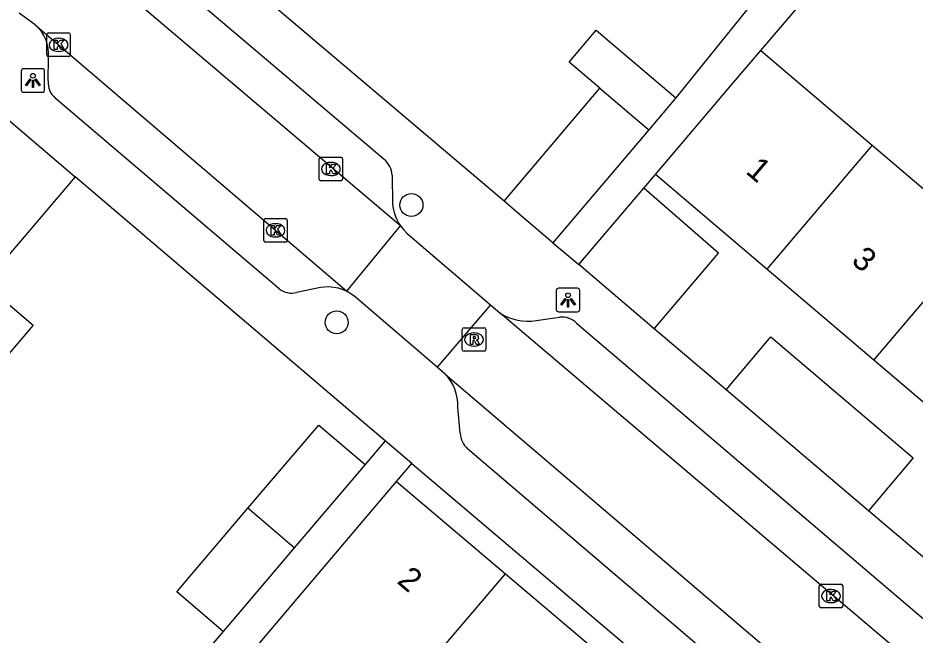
# Model space of a CAD drawing. Extents: x 162532 to 163264, y 381233 to 382042.
# Drawn here: x 163096.93 to 163135.04, y 381642.86 to 381669.08 of the extents above; entities that cross this region are included whole.
import ezdxf

# ---------------------------------------------------------------- set-up
doc = ezdxf.new("R2010")
doc.units = 0
for name, color, linetype in [('IMGEO_Boom', 7, 'Continuous'), ('IMGEO_Grasland_overig', 7, 'Continuous'), ('IMGEO_Groenvoorziening', 7, 'Continuous'), ('IMGEO_Kolk', 7, 'Continuous'), ('IMGEO_Lichtpunt', 7, 'Continuous'), ('IMGEO_Pand', 7, 'Continuous'), ('IMGEO_Pand_nummerreeks', 7, 'Continuous'), ('IMGEO_Rijbaan_lokaal_open', 7, 'Continuous'), ('IMGEO_Rioolput', 7, 'Continuous'), ('IMGEO_Voetpad_open', 7, 'Continuous')]:
    doc.layers.add(name, color=color, linetype=linetype)

msp = doc.modelspace()

# ---------------------------------------------------------------- linework, layer by layer
at = {"layer": 'IMGEO_Boom'}
for centre in [(163113.645, 381661.133), (163110.47, 381656.147)]:
    msp.add_circle(centre, 0.489, dxfattribs=at)
at = {"layer": 'IMGEO_Grasland_overig'}
msp.add_lwpolyline([(163123.962, 381655.875), (163126.695, 381659.093), (163123.511, 381661.844)], dxfattribs=at)
at = {"layer": 'IMGEO_Groenvoorziening'}
msp.add_lwpolyline([(163127.011, 381653.286), (163128.915, 381655.527), (163131.859, 381653.027), (163134.967, 381650.388), (163133.063, 381648.145)], dxfattribs=at)
at = {"layer": 'IMGEO_Kolk'}
for p, q in [((163098.151, 381667.518), (163098.151, 381668.37)), ((163098.226, 381668.444), (163099.078, 381668.444)), ((163098.639, 381668.224), (163098.664, 381668.224)), ((163099.152, 381668.37), (163099.152, 381667.518)), ((163099.078, 381667.444), (163098.226, 381667.444)), ((163098.662, 381667.664), (163098.637, 381667.664)), ((163109.721, 381662.239), (163109.721, 381663.091)), ((163109.796, 381663.165), (163110.648, 381663.165)), ((163110.209, 381662.945), (163110.234, 381662.945)), ((163110.722, 381663.091), (163110.722, 381662.239)), ((163110.648, 381662.165), (163109.796, 381662.165)), ((163110.232, 381662.385), (163110.207, 381662.385)), ((163107.442, 381660.558), (163108.294, 381660.558)), ((163107.367, 381659.632), (163107.367, 381660.484)), ((163107.855, 381660.338), (163107.88, 381660.338)), ((163108.368, 381660.484), (163108.368, 381659.632)), ((163107.878, 381659.778), (163107.853, 381659.778)), ((163108.294, 381659.558), (163107.442, 381659.558)), ((163130.971, 381644.093), (163130.971, 381644.945)), ((163131.046, 381645.019), (163131.898, 381645.019)), ((163131.972, 381644.945), (163131.972, 381644.093)), ((163131.459, 381644.799), (163131.484, 381644.799)), ((163131.482, 381644.239), (163131.457, 381644.239)), ((163131.898, 381644.019), (163131.046, 381644.019))]:
    msp.add_line(p, q, dxfattribs=at)
for points in [[(163098.151, 381667.518), (163098.151, 381668.37)], [(163098.226, 381668.444), (163099.078, 381668.444)], [(163099.152, 381668.37), (163099.152, 381667.518)], [(163098.472, 381668.144), (163098.595, 381668.144), (163098.595, 381667.993), (163098.725, 381668.144), (163098.889, 381668.144), (163098.743, 381667.993), (163098.896, 381667.744), (163098.744, 381667.744), (163098.659, 381667.908), (163098.595, 381667.841), (163098.595, 381667.744), (163098.472, 381667.744), (163098.472, 381668.144)], [(163099.078, 381667.444), (163098.226, 381667.444)], [(163109.721, 381662.239), (163109.721, 381663.091)], [(163109.796, 381663.165), (163110.648, 381663.165)], [(163110.042, 381662.865), (163110.165, 381662.865), (163110.165, 381662.714), (163110.295, 381662.865), (163110.459, 381662.865), (163110.313, 381662.714), (163110.466, 381662.465), (163110.314, 381662.465), (163110.229, 381662.629), (163110.165, 381662.562), (163110.165, 381662.465), (163110.042, 381662.465), (163110.042, 381662.865)], [(163110.722, 381663.091), (163110.722, 381662.239)], [(163110.648, 381662.165), (163109.796, 381662.165)], [(163107.442, 381660.558), (163108.294, 381660.558)], [(163107.367, 381659.632), (163107.367, 381660.484)], [(163107.688, 381660.258), (163107.811, 381660.258), (163107.811, 381660.107), (163107.941, 381660.258), (163108.105, 381660.258), (163107.959, 381660.107), (163108.112, 381659.858), (163107.96, 381659.858), (163107.875, 381660.022), (163107.811, 381659.955), (163107.811, 381659.858), (163107.688, 381659.858), (163107.688, 381660.258)], [(163108.368, 381660.484), (163108.368, 381659.632)], [(163108.294, 381659.558), (163107.442, 381659.558)], [(163130.971, 381644.093), (163130.971, 381644.945)], [(163131.046, 381645.019), (163131.898, 381645.019)], [(163131.972, 381644.945), (163131.972, 381644.093)], [(163131.292, 381644.719), (163131.415, 381644.719), (163131.415, 381644.568), (163131.545, 381644.719), (163131.709, 381644.719), (163131.563, 381644.568), (163131.716, 381644.319), (163131.564, 381644.319), (163131.479, 381644.483), (163131.415, 381644.416), (163131.415, 381644.319), (163131.292, 381644.319), (163131.292, 381644.719)], [(163131.898, 381644.019), (163131.046, 381644.019)]]:
    msp.add_lwpolyline(points, dxfattribs=at)
for centre, start, end in [((163098.228, 381668.368), 91.552, 178.448), ((163098.228, 381668.368), 91.552, 178.448), ((163099.076, 381668.368), 1.552, 88.448), ((163099.076, 381668.368), 1.552, 88.448), ((163098.228, 381667.52), 181.552, 268.448), ((163098.228, 381667.52), 181.552, 268.448), ((163099.076, 381667.52), 271.552, 358.448), ((163099.076, 381667.52), 271.552, 358.448), ((163109.798, 381663.089), 91.552, 178.448), ((163109.798, 381663.089), 91.552, 178.448), ((163110.646, 381663.089), 1.552, 88.448), ((163110.646, 381663.089), 1.552, 88.448), ((163109.798, 381662.241), 181.552, 268.448), ((163109.798, 381662.241), 181.552, 268.448), ((163110.646, 381662.241), 271.552, 358.448), ((163110.646, 381662.241), 271.552, 358.448), ((163107.444, 381660.482), 91.552, 178.448), ((163107.444, 381660.482), 91.552, 178.448), ((163108.292, 381660.482), 1.552, 88.448), ((163108.292, 381660.482), 1.552, 88.448), ((163107.444, 381659.634), 181.552, 268.448), ((163107.444, 381659.634), 181.552, 268.448), ((163108.292, 381659.634), 271.552, 358.448), ((163108.292, 381659.634), 271.552, 358.448), ((163131.048, 381644.943), 91.552, 178.448), ((163131.048, 381644.943), 91.552, 178.448), ((163131.896, 381644.943), 1.552, 88.448), ((163131.896, 381644.943), 1.552, 88.448), ((163131.048, 381644.095), 181.552, 268.448), ((163131.048, 381644.095), 181.552, 268.448), ((163131.896, 381644.095), 271.552, 358.448), ((163131.896, 381644.095), 271.552, 358.448)]:
    msp.add_arc(centre, 0.0765, start, end, dxfattribs=at)
for centre, major_axis, ratio, start_param, end_param in [((163098.638, 381667.944), (-0.387, 0.002), 0.722429, 4.712389, 7.853982), ((163098.663, 381667.944), (-0.39, 0.002), 0.717154, 1.570796, 4.712389), ((163110.208, 381662.665), (-0.387, 0.002), 0.722429, 4.712389, 7.853982), ((163110.233, 381662.665), (-0.39, 0.002), 0.717154, 1.570796, 4.712389), ((163107.854, 381660.058), (-0.387, 0.002), 0.722429, 4.712389, 7.853982), ((163107.879, 381660.058), (-0.39, 0.002), 0.717154, 1.570796, 4.712389), ((163131.458, 381644.519), (-0.387, 0.002), 0.722429, 4.712389, 7.853982), ((163131.483, 381644.519), (-0.39, 0.002), 0.717154, 1.570796, 4.712389)]:
    msp.add_ellipse(centre, major_axis=major_axis, ratio=ratio, start_param=start_param, end_param=end_param, dxfattribs=at)
at = {"layer": 'IMGEO_Lichtpunt'}
for p, q in [((163097.065, 381666.827), (163097.065, 381666.02)), ((163097.065, 381666.827), (163097.065, 381666.02)), ((163097.967, 381666.922), (163097.159, 381666.922)), ((163097.967, 381666.922), (163097.159, 381666.922)), ((163098.061, 381666.02), (163098.061, 381666.827)), ((163098.061, 381666.02), (163098.061, 381666.827)), ((163097.159, 381665.926), (163097.967, 381665.926)), ((163097.159, 381665.926), (163097.967, 381665.926)), ((163119.8, 381657.499), (163119.8, 381656.692)), ((163119.8, 381657.499), (163119.8, 381656.692)), ((163120.702, 381657.594), (163119.894, 381657.594)), ((163120.702, 381657.594), (163119.894, 381657.594)), ((163120.796, 381656.692), (163120.796, 381657.499)), ((163120.796, 381656.692), (163120.796, 381657.499)), ((163119.894, 381656.598), (163120.702, 381656.598)), ((163119.894, 381656.598), (163120.702, 381656.598))]:
    msp.add_line(p, q, dxfattribs=at)
for points in [[(163097.439, 381666.491), (163097.478, 381666.463), (163097.29, 381666.201), (163097.252, 381666.228), (163097.439, 381666.491)], [(163097.541, 381666.443), (163097.588, 381666.443), (163097.588, 381666.121), (163097.541, 381666.121), (163097.541, 381666.443)], [(163097.651, 381666.463), (163097.689, 381666.49), (163097.876, 381666.228), (163097.837, 381666.2), (163097.651, 381666.463)], [(163120.174, 381657.163), (163120.213, 381657.135), (163120.025, 381656.873), (163119.987, 381656.9), (163120.174, 381657.163)], [(163120.276, 381657.115), (163120.323, 381657.115), (163120.323, 381656.793), (163120.276, 381656.793), (163120.276, 381657.115)], [(163120.386, 381657.135), (163120.424, 381657.162), (163120.611, 381656.9), (163120.572, 381656.872), (163120.386, 381657.135)]]:
    msp.add_lwpolyline(points, dxfattribs=at)
for centre in [(163097.564, 381666.625), (163120.299, 381657.297)]:
    msp.add_circle(centre, 0.0994, dxfattribs=at)
for centre, start, end in [((163097.159, 381666.827), 90, 180), ((163097.159, 381666.827), 90, 180), ((163097.967, 381666.827), 0, 90), ((163097.967, 381666.827), 0, 90), ((163097.159, 381666.02), 180, 270), ((163097.159, 381666.02), 180, 270), ((163097.967, 381666.02), 270, 0), ((163097.967, 381666.02), 270, 360), ((163119.894, 381657.499), 90, 180), ((163119.894, 381657.499), 90, 180), ((163120.702, 381657.499), 0, 90), ((163120.702, 381657.499), 0, 90), ((163119.894, 381656.692), 180, 270), ((163119.894, 381656.692), 180, 270), ((163120.702, 381656.692), 270, 0), ((163120.702, 381656.692), 270, 360)]:
    msp.add_arc(centre, 0.0946, start, end, dxfattribs=at)
at = {"layer": 'IMGEO_Pand'}
for points in [[(163121.655, 381666.095), (163120.341, 381667.209), (163121.496, 381668.569), (163124.884, 381665.692)], [(163124.009, 381662.43), (163127.247, 381666.241), (163128.484, 381667.696)], [(163128.484, 381667.696), (163133.212, 381663.677)], [(163094.086, 381666.82), (163099.354, 381662.333)], [(163117.58, 381661.297), (163121.655, 381666.095)], [(163121.655, 381666.095), (163123.732, 381664.335)], [(163124.884, 381665.692), (163123.732, 381664.335)], [(163123.732, 381664.335), (163119.655, 381659.534)], [(163133.212, 381663.677), (163128.739, 381658.41)], [(163133.212, 381663.677), (163137.76, 381659.81)], [(163099.354, 381662.333), (163095.492, 381657.8)], [(163128.739, 381658.41), (163124.009, 381662.43)], [(163119.655, 381659.534), (163118.125, 381660.834), (163117.58, 381661.297)], [(163133.289, 381654.544), (163137.76, 381659.81)], [(163133.289, 381654.544), (163128.739, 381658.41)], [(163095.492, 381657.8), (163097.57, 381656.029), (163093.705, 381651.493), (163093.562, 381651.609)], [(163137.838, 381650.678), (163133.289, 381654.544)], [(163106.697, 381648.247), (163109.705, 381651.777), (163111.672, 381650.101)], [(163111.672, 381650.101), (163108.663, 381646.565)], [(163107.047, 381642.345), (163108.538, 381644.103), (163113.013, 381649.38)], [(163113.013, 381649.38), (163117.64, 381645.457)], [(163105.64, 381643.014), (163103.672, 381644.696), (163106.697, 381648.247)], [(163108.663, 381646.565), (163107.174, 381647.839), (163106.697, 381648.247)], [(163108.663, 381646.565), (163105.64, 381643.014)], [(163113.155, 381640.188), (163117.64, 381645.457)], [(163117.64, 381645.457), (163122.186, 381641.602)]]:
    msp.add_lwpolyline(points, dxfattribs=at)
at = {"layer": 'IMGEO_Rijbaan_lokaal_open'}
for points in [[(163113.175, 381660.25), (163099.914, 381671.506)], [(163097.662, 381668.793), (163096.977, 381669.284)], [(163097.662, 381668.793), (163110.895, 381657.469)], [(163110.895, 381657.469), (163113.175, 381660.25)], [(163113.175, 381660.25), (163113.314, 381660.09), (163113.458, 381659.924), (163116.999, 381656.899)], [(163114.738, 381654.244), (163111.252, 381657.236), (163110.895, 381657.469)], [(163116.999, 381656.899), (163114.738, 381654.244)], [(163116.999, 381656.899), (163117.413, 381656.545)], [(163136.925, 381639.983), (163117.413, 381656.545)], [(163115.08, 381653.95), (163114.738, 381654.244)], [(163115.08, 381653.95), (163132.09, 381639.443), (163131.922, 381639.226)]]:
    msp.add_lwpolyline(points, dxfattribs=at)
at = {"layer": 'IMGEO_Rioolput'}
for p, q in [((163115.805, 381654.991), (163115.805, 381655.843)), ((163115.88, 381655.917), (163116.732, 381655.917)), ((163116.293, 381655.697), (163116.318, 381655.697)), ((163116.806, 381655.843), (163116.806, 381654.991)), ((163116.732, 381654.917), (163115.88, 381654.917)), ((163116.316, 381655.137), (163116.291, 381655.137))]:
    msp.add_line(p, q, dxfattribs=at)
for points in [[(163115.805, 381654.991), (163115.805, 381655.843)], [(163115.88, 381655.917), (163116.732, 381655.917)], [(163116.394, 381655.615), (163116.142, 381655.617), (163116.142, 381655.217)], [(163116.806, 381655.843), (163116.806, 381654.991)], [(163116.142, 381655.217), (163116.266, 381655.217), (163116.266, 381655.379), (163116.277, 381655.379)], [(163116.32, 381655.536), (163116.266, 381655.536), (163116.266, 381655.455)], [(163116.266, 381655.455), (163116.318, 381655.455)], [(163116.324, 381655.35), (163116.395, 381655.217), (163116.535, 381655.217), (163116.47, 381655.343)], [(163116.732, 381654.917), (163115.88, 381654.917)]]:
    msp.add_lwpolyline(points, dxfattribs=at)
for centre, radius, start, end in [((163115.882, 381655.841), 0.0765, 91.552, 178.448), ((163115.882, 381655.841), 0.0765, 91.552, 178.448), ((163116.393, 381655.505), 0.109, 350.3612, 89.416), ((163116.73, 381655.841), 0.0765, 1.552, 88.448), ((163116.73, 381655.841), 0.0765, 1.552, 88.448), ((163116.276, 381655.326), 0.0533, 26.0293, 88.6989), ((163116.302, 381655.644), 0.19, 274.7715, 282.9687), ((163116.326, 381655.44), 0.0964, 77.0061, 93.1865), ((163116.34, 381655.497), 0.0378, 276.6634, 79.6772), ((163116.391, 381655.505), 0.112, 277.5842, 350.9817), ((163116.375, 381655.29), 0.108, 29.5134, 73.7905), ((163115.882, 381654.993), 0.0765, 181.552, 268.448), ((163115.882, 381654.993), 0.0765, 181.552, 268.448), ((163116.73, 381654.993), 0.0765, 271.552, 358.448), ((163116.73, 381654.993), 0.0765, 271.552, 358.448)]:
    msp.add_arc(centre, radius, start, end, dxfattribs=at)
for centre, major_axis, ratio, start_param, end_param in [((163116.292, 381655.417), (-0.387, 0.002), 0.722429, 4.712389, 7.853982), ((163116.317, 381655.417), (-0.39, 0.002), 0.717154, 1.570796, 4.712389)]:
    msp.add_ellipse(centre, major_axis=major_axis, ratio=ratio, start_param=start_param, end_param=end_param, dxfattribs=at)
at = {"layer": 'IMGEO_Voetpad_open'}
for points in [[(163128.484, 381667.696), (163138.519, 381679.439)], [(163129.421, 381671.346), (163124.884, 381665.692)], [(163103.122, 381671.034), (163112.479, 381663.078)], [(163117.58, 381661.297), (163106.497, 381670.706)], [(163098.213, 381666.406), (163098.23, 381667.405)], [(163108.027, 381657.575), (163098.505, 381665.68)], [(163112.531, 381651.11), (163111.04, 381652.38), (163099.354, 381662.333)], [(163112.83, 381662.396), (163112.845, 381661.182)], [(163123.511, 381661.844), (163124.009, 381662.43)], [(163120.755, 381658.6), (163123.511, 381661.844)], [(163119.655, 381659.534), (163120.755, 381658.6)], [(163123.962, 381655.875), (163120.755, 381658.6)], [(163110.895, 381657.469), (163110.543, 381657.6), (163110.132, 381657.651), (163109.776, 381657.625), (163108.763, 381657.416)], [(163118.942, 381656.228), (163119.938, 381656.369)], [(163120.655, 381656.119), (163135.974, 381643.057)], [(163127.011, 381653.286), (163123.962, 381655.875)], [(163133.063, 381648.145), (163127.011, 381653.286)], [(163115.712, 381651.436), (163115.616, 381652.551)], [(163112.531, 381651.11), (163111.672, 381650.101)], [(163113.665, 381650.148), (163112.531, 381651.11)], [(163128.262, 381640.336), (163116.029, 381650.773)], [(163113.013, 381649.38), (163113.665, 381650.148)], [(163113.665, 381650.148), (163132.115, 381634.496)], [(163136.111, 381645.555), (163133.063, 381648.145)], [(163105.64, 381643.014), (163104.793, 381642.019), (163103.94, 381641.027)]]:
    msp.add_lwpolyline(points, dxfattribs=at)
for centre, radius, start, end in [((163096.511, 381667.512), 1.723, 356.4508, 48.0601), ((163099.092, 381666.338), 0.882, 175.5717, 228.2486), ((163111.828, 381662.312), 1.005, 4.8054, 49.661), ((163114.756, 381661.334), 1.917, 184.552, 214.4438), ((163108.557, 381658.246), 0.855, 231.6785, 283.9406), ((163118.591, 381658.38), 2.181, 237.3102, 279.264), ((163120.023, 381655.46), 0.913, 46.1994, 95.3559), ((163113.697, 381652.618), 1.921, 358.0079, 43.9189), ((163116.733, 381651.517), 1.024, 184.5214, 226.5863)]:
    msp.add_arc(centre, radius, start, end, dxfattribs=at)

# ---------------------------------------------------------------- texts
at = {"layer": 'IMGEO_Pand_nummerreeks'}
for s, rotation, p in [('1', 319.642, (163127.804, 381662.512)), ('3', 319.642, (163132.289, 381658.7)), ('2', 319.7096, (163112.987, 381645.101))]:
    msp.add_text(s, height=1, rotation=rotation, dxfattribs=at).set_placement(p)

doc.saveas('drawing.dxf')
